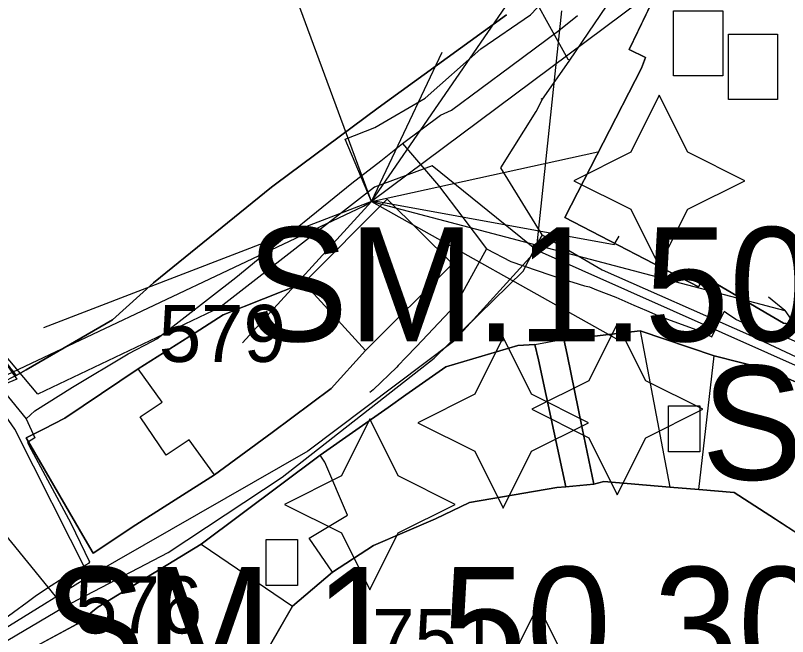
# Model space of a CAD drawing. Extents: x -690419 to -685080, y -987825 to -981190.
# Drawn here: x -687360.7 to -687292.9, y -985680.6 to -985626.2 of the extents above; entities that cross this region are included whole.
import ezdxf

# ---------------------------------------------------------------- set-up
doc = ezdxf.new("R2010")
doc.units = 0
for name, color, linetype in [('_DOPLNĚK BUDOVY', 7, 'Continuous'), ('Architektonicky cenná stavba', 7, 'Continuous'), ('BPEJ I-II ochrana', 7, 'Continuous'), ('Implicitní', 7, 'Continuous'), ('Intravilan (S)', 7, 'Continuous'), ('Kanalizace stoka bez rozlišení (S)', 7, 'Continuous'), ('Nemovitá kulturní památka (S)', 7, 'Continuous'), ('Památková zóna městská (S)', 7, 'Continuous'), ('Plochy smíšené obytné městské SM (S)', 7, 'Continuous'), ('Plochy veřejná prostranství všeobecná PU (S)', 7, 'Continuous'), ('Plochy zeleň - parky a parkově upravene plochy ZP (S)', 7, 'Continuous'), ('Plynovod STL (S)', 7, 'Continuous'), ('Regulacni bloky_ID', 7, 'Continuous'), ('Regulační bloky STABILIZOVANÉ (S)', 7, 'Continuous'), ('Regulační kódy STABILIZOVANÉ (S)', 7, 'Continuous'), ('Spoje - komunikační vedení bez rozlišení provozovanál (S)', 7, 'Continuous'), ('Trasy turistické (S)', 7, 'Continuous'), ('VKP registrovaný (S)', 7, 'Continuous'), ('Vodovodní řady (S)', 7, 'Continuous')]:
    doc.layers.add(name, color=color, linetype=linetype)

# ---------------------------------------------------------------- blocks, each defined once
blk = doc.blocks.new('_DOMIN S')
at = {"layer": 'Implicitní'}
blk.add_lwpolyline([(0, 0), (-5, -10), (-15, -15), (-5, -20), (0, -30), (5, -20), (15, -15), (5, -10)], close=True, dxfattribs=at)

msp = doc.modelspace()

# ---------------------------------------------------------------- linework, layer by layer
at = {"layer": '_DOPLNĚK BUDOVY'}
msp.add_line((-687335.37, -985649.63), (-687329.95, -985655.56), dxfattribs=at)
for points in [[(-687302.911, -985625.755), (-687298.599, -985625.755), (-687298.599, -985631.48), (-687302.911, -985631.48)], [(-687298.101, -985627.829), (-687293.789, -985627.829), (-687293.789, -985633.555), (-687298.101, -985633.555)], [(-687303.359, -985660.417), (-687300.611, -985660.417), (-687300.611, -985664.447), (-687303.359, -985664.447)], [(-687338.67, -985672.137), (-687335.922, -985672.137), (-687335.922, -985676.167), (-687338.67, -985676.167)]]:
    msp.add_lwpolyline(points, close=True, dxfattribs=at)
msp.add_lwpolyline([(-687329.95, -985655.56), (-687322.32, -985647.97), (-687328.05, -985642.28), (-687335.37, -985649.63)], dxfattribs=at)
at = {"layer": 'Architektonicky cenná stavba'}
for points in [[(-687304.163, -985633.171), (-687306.663, -985638.171), (-687311.663, -985640.671), (-687306.663, -985643.171), (-687304.163, -985648.171), (-687301.663, -985643.171), (-687296.663, -985640.671), (-687301.663, -985638.171)], [(-687307.853, -985653.215), (-687310.353, -985658.215), (-687315.353, -985660.715), (-687310.353, -985663.215), (-687307.853, -985668.215), (-687305.353, -985663.215), (-687300.353, -985660.715), (-687305.353, -985658.215)], [(-687317.869, -985654.394), (-687320.369, -985659.394), (-687325.369, -985661.894), (-687320.369, -985664.394), (-687317.869, -985669.394), (-687315.369, -985664.394), (-687310.369, -985661.894), (-687315.369, -985659.394)], [(-687329.571, -985661.553), (-687332.071, -985666.553), (-687337.071, -985669.053), (-687332.071, -985671.553), (-687329.571, -985676.553), (-687327.071, -985671.553), (-687322.071, -985669.053), (-687327.071, -985666.553)]]:
    msp.add_lwpolyline(points, close=True, dxfattribs=at)
at = {"layer": 'BPEJ I-II ochrana'}
for p, q in [((-687299.35, -985656.02), (-687305.85, -985653.83)), ((-687305.85, -985653.83), (-687303.25, -985667.54)), ((-687300.68, -985667.75), (-687299.35, -985656.02)), ((-687349.91, -985657.17), (-687356.35, -985661.48)), ((-687347.79, -985660.08), (-687349.91, -985657.17)), ((-687349.72, -985661.37), (-687347.79, -985660.08)), ((-687356.35, -985661.48), (-687358.23, -985662.45)), ((-687347.46, -985664.75), (-687349.72, -985661.37)), ((-687358.23, -985662.45), (-687359.73, -985663.22)), ((-687359.73, -985663.22), (-687359.01, -985664.47)), ((-687345.43, -985663.39), (-687347.46, -985664.75)), ((-687343.2, -985666.45), (-687345.43, -985663.39)), ((-687359.01, -985664.47), (-687354.57, -985672.14)), ((-687333.92, -985664.74), (-687344.37, -985672.55)), ((-687333.53, -985665.36), (-687333.92, -985664.74)), ((-687331.53, -985670.01), (-687333.53, -985665.36)), ((-687350.43, -985671.05), (-687343.2, -985666.45)), ((-687303.25, -985667.54), (-687300.68, -985667.75)), ((-687334.91, -985672.03), (-687331.53, -985670.01)), ((-687352.92, -985672.71), (-687350.43, -985671.05)), ((-687354.57, -985672.14), (-687353.87, -985673.34)), ((-687332.85, -985675), (-687334.91, -985672.03)), ((-687353.87, -985673.34), (-687352.92, -985672.71)), ((-687344.37, -985672.55), (-687336.35, -985677.97)), ((-687336.35, -985677.97), (-687332.85, -985675))]:
    msp.add_line(p, q, dxfattribs=at)
at = {"layer": 'Intravilan (S)'}
msp.add_lwpolyline([(-687360.99, -985657.25), (-687360.63, -985657.75), (-687363.17, -985659.05)], dxfattribs=at)
at = {"layer": 'Kanalizace stoka bez rozlišení (S)'}
for points in [[(-687354.216, -985675.388), (-687360.745, -985662.457), (-687374.155, -985643.112), (-687407.748, -985604.896), (-687463.642, -985615.535)], [(-687314.932, -985646.773), (-687324.105, -985639.373), (-687329.17, -985641.243), (-687342.738, -985651.795), (-687358.718, -985659.393), (-687378.738, -985635.635), (-687395.26, -985614.408)], [(-687314.932, -985646.773), (-687312.72, -985625.76)], [(-687314.932, -985646.773), (-687322.217, -985654.755), (-687335.019, -985664.398), (-687354.216, -985675.388), (-687375.205, -985688.368), (-687390.749, -985695.106), (-687413.671, -985705.794), (-687427.623, -985717.277), (-687430.55, -985720.168), (-687437.91, -985727.44), (-687460.038, -985764.33)], [(-687286.633, -985659.351), (-687314.932, -985646.773)]]:
    msp.add_lwpolyline(points, dxfattribs=at)
at = {"layer": 'Památková zóna městská (S)'}
msp.add_lwpolyline([(-687366.106, -985650.216), (-687360.568, -985658.061), (-687365.651, -985660.169)], dxfattribs=at)
at = {"layer": 'Plochy smíšené obytné městské SM (S)'}
for points in [[(-687244.12, -985654.26), (-687245.94, -985655.54), (-687250.89, -985659.84), (-687251.19, -985660.1), (-687264.14, -985667.24), (-687269.46, -985663.41), (-687272.96, -985661.84), (-687276.2, -985660.39), (-687283.71, -985657.21), (-687289.08, -985653.7), (-687289.79, -985653.61), (-687293.27, -985653.17), (-687300.25, -985649.06), (-687300.73, -985649.98), (-687312.47, -985643.9), (-687305.73, -985630.79), (-687305.37, -985629.85), (-687306.81, -985629.15), (-687303.15, -985621.56)], [(-687317.59, -985626.13), (-687328.85, -985634.29), (-687337.86, -985640.97), (-687338.19, -985641.23), (-687348.57, -985649.61), (-687352.16, -985652.87), (-687359.74, -985657.24), (-687360.63, -985657.75), (-687360.99, -985657.25), (-687365.45, -985651.12), (-687373.9, -985640.49), (-687375.5, -985638.48), (-687385.13, -985625.04)], [(-687291.25, -985672.12), (-687294.46, -985670.04), (-687297.6, -985668), (-687300.68, -985667.75), (-687303.25, -985667.54), (-687309.03, -985667.06), (-687309.91, -985667.28), (-687310.92, -985662.38), (-687312.26, -985655.92), (-687312.54, -985654.56), (-687311.62, -985654.52), (-687305.85, -985653.83), (-687299.35, -985656.02), (-687294.73, -985657.19), (-687287.8, -985660.26)], [(-687361.37, -985682.84), (-687355.3, -985679.55), (-687353.46, -985678.07), (-687344.37, -985672.55), (-687333.92, -985664.74), (-687327.97, -985660.55), (-687326.4, -985659.45), (-687322.89, -985656.99), (-687316.58, -985655.11), (-687315.08, -985655.02), (-687314.78, -985656.39), (-687313.42, -985662.62), (-687312.36, -985667.51), (-687313.16, -985667.58), (-687320.81, -985668.89), (-687323.81, -985670.33), (-687329.24, -985672.67), (-687332.85, -985675), (-687336.35, -985677.97), (-687342.75, -985689.09)]]:
    msp.add_lwpolyline(points, dxfattribs=at)
msp.add_lwpolyline([(-687332.96, -985658.88), (-687338.15, -985662.75), (-687343.2, -985666.45), (-687350.43, -985671.05), (-687352.92, -985672.71), (-687353.87, -985673.34), (-687354.57, -985672.14), (-687359.01, -985664.47), (-687359.73, -985663.22), (-687358.23, -985662.45), (-687356.35, -985661.48), (-687349.91, -985657.17), (-687344.89, -985654.01), (-687342.44, -985652.43), (-687335.37, -985649.63), (-687328.05, -985642.28), (-687322.32, -985647.97), (-687329.95, -985655.56)], close=True, dxfattribs=at)
at = {"layer": 'Plochy veřejná prostranství všeobecná PU (S)'}
for p, q in [((-687303.15, -985621.56), (-687306.81, -985629.15)), ((-687328.85, -985634.29), (-687317.59, -985626.13)), ((-687306.81, -985629.15), (-687305.37, -985629.85)), ((-687305.37, -985629.85), (-687305.73, -985630.79)), ((-687305.73, -985630.79), (-687312.47, -985643.9)), ((-687337.86, -985640.97), (-687328.85, -985634.29)), ((-687338.19, -985641.23), (-687337.86, -985640.97)), ((-687348.57, -985649.61), (-687338.19, -985641.23)), ((-687328.05, -985642.28), (-687335.37, -985649.63)), ((-687322.32, -985647.97), (-687328.05, -985642.28)), ((-687312.47, -985643.9), (-687300.73, -985649.98)), ((-687329.95, -985655.56), (-687322.32, -985647.97)), ((-687300.73, -985649.98), (-687300.25, -985649.06)), ((-687300.25, -985649.06), (-687293.27, -985653.17)), ((-687352.16, -985652.87), (-687348.57, -985649.61)), ((-687335.37, -985649.63), (-687342.44, -985652.43)), ((-687342.44, -985652.43), (-687344.89, -985654.01)), ((-687359.74, -985657.24), (-687352.16, -985652.87)), ((-687293.27, -985653.17), (-687289.79, -985653.61)), ((-687305.85, -985653.83), (-687311.62, -985654.52)), ((-687299.35, -985656.02), (-687305.85, -985653.83)), ((-687344.89, -985654.01), (-687349.91, -985657.17)), ((-687311.62, -985654.52), (-687312.54, -985654.56)), ((-687316.58, -985655.11), (-687322.89, -985656.99)), ((-687315.08, -985655.02), (-687316.58, -985655.11)), ((-687314.78, -985656.39), (-687315.08, -985655.02)), ((-687312.54, -985654.56), (-687312.26, -985655.92)), ((-687332.96, -985658.88), (-687329.95, -985655.56)), ((-687313.42, -985662.62), (-687314.78, -985656.39)), ((-687312.26, -985655.92), (-687310.92, -985662.38)), ((-687294.73, -985657.19), (-687299.35, -985656.02)), ((-687360.63, -985657.75), (-687359.74, -985657.24)), ((-687349.91, -985657.17), (-687356.35, -985661.48)), ((-687322.89, -985656.99), (-687326.4, -985659.45)), ((-687287.8, -985660.26), (-687294.73, -985657.19)), ((-687360.99, -985657.25), (-687360.63, -985657.75)), ((-687338.15, -985662.75), (-687332.96, -985658.88)), ((-687326.4, -985659.45), (-687327.97, -985660.55)), ((-687327.97, -985660.55), (-687333.92, -985664.74)), ((-687356.35, -985661.48), (-687358.23, -985662.45)), ((-687358.23, -985662.45), (-687359.73, -985663.22)), ((-687312.36, -985667.51), (-687313.42, -985662.62)), ((-687310.92, -985662.38), (-687309.91, -985667.28)), ((-687359.73, -985663.22), (-687359.01, -985664.47)), ((-687343.2, -985666.45), (-687338.15, -985662.75)), ((-687359.01, -985664.47), (-687354.57, -985672.14)), ((-687333.92, -985664.74), (-687344.37, -985672.55)), ((-687350.43, -985671.05), (-687343.2, -985666.45)), ((-687309.91, -985667.28), (-687312.36, -985667.51)), ((-687352.92, -985672.71), (-687350.43, -985671.05)), ((-687354.57, -985672.14), (-687353.87, -985673.34)), ((-687353.87, -985673.34), (-687352.92, -985672.71)), ((-687344.37, -985672.55), (-687353.46, -985678.07)), ((-687353.46, -985678.07), (-687355.3, -985679.55)), ((-687355.3, -985679.55), (-687361.37, -985682.84))]:
    msp.add_line(p, q, dxfattribs=at)
at = {"layer": 'Plochy zeleň - parky a parkově upravene plochy ZP (S)'}
for p, q in [((-687312.36, -985667.51), (-687309.91, -985667.28)), ((-687309.91, -985667.28), (-687309.03, -985667.06)), ((-687309.03, -985667.06), (-687303.25, -985667.54)), ((-687320.81, -985668.89), (-687313.16, -985667.58)), ((-687313.16, -985667.58), (-687312.36, -985667.51)), ((-687303.25, -985667.54), (-687300.68, -985667.75)), ((-687300.68, -985667.75), (-687297.6, -985668)), ((-687297.6, -985668), (-687294.46, -985670.04)), ((-687323.81, -985670.33), (-687320.81, -985668.89)), ((-687294.46, -985670.04), (-687291.25, -985672.12)), ((-687329.24, -985672.67), (-687323.81, -985670.33)), ((-687332.85, -985675), (-687329.24, -985672.67)), ((-687336.35, -985677.97), (-687332.85, -985675)), ((-687342.75, -985689.09), (-687336.35, -985677.97))]:
    msp.add_line(p, q, dxfattribs=at)
at = {"layer": 'Plynovod STL (S)'}
for points in [[(-687359.75, -985661.56), (-687358.99, -985660.84), (-687355.66, -985658.77), (-687350.79, -985655.84), (-687348.642, -985654.732), (-687348.27, -985654.54), (-687341.33, -985649.17), (-687337.09, -985645.68), (-687335.35, -985644.26), (-687332.71, -985642.15), (-687331.15, -985640.89), (-687328.6, -985638.93), (-687326.7, -985637.39), (-687323.36, -985634.91), (-687322.4, -985634.48), (-687317.21, -985630.61), (-687312.98, -985627.48), (-687311.34, -985626.17)], [(-687326.7, -985637.39), (-687323.55, -985641.09), (-687321.41, -985643.9), (-687319.33, -985646.64), (-687317.21, -985647.76), (-687312.56, -985649.32), (-687312.45, -985649.355), (-687312.34, -985649.39), (-687311.76, -985649.58), (-687310.72, -985649.88), (-687310.28, -985649.97), (-687309.69, -985650.24), (-687307.97, -985650.89), (-687306.41, -985651.57), (-687305.28, -985652.06), (-687304.29, -985652.49), (-687303.45, -985652.8), (-687300.636, -985653.839), (-687299.54, -985654.37), (-687298.457, -985652.151)], [(-687319.33, -985646.64), (-687321.6, -985650.8), (-687322.54, -985652.12), (-687325.488, -985655.205), (-687326.399, -985656.159), (-687327.098, -985656.871), (-687327.19, -985657.01), (-687329.29, -985659.02), (-687329.58, -985659.23)], [(-687260.65, -985669.25), (-687261.64, -985670.1), (-687262.66, -985670.1), (-687263.13, -985669.93), (-687263.31, -985669.8), (-687266.652, -985667.642), (-687268.39, -985666.52), (-687271.312, -985664.928), (-687272.19, -985664.45), (-687272.5, -985664.28), (-687279.71, -985660.57), (-687280.21, -985660.42), (-687290.15, -985655.67), (-687293.69, -985654.14), (-687295.36, -985653.77), (-687297.45, -985652.83), (-687298.26, -985652.28), (-687298.457, -985652.151)], [(-687364.02, -985656.36), (-687359.75, -985661.56), (-687358.98, -985663.22), (-687359.62, -985663.64), (-687359.499, -985663.864), (-687355.81, -985670.71), (-687354.19, -985674.09), (-687354.26, -985674.24), (-687355.19, -985674.76), (-687356.16, -985675.35), (-687356.82, -985675.73), (-687357.53, -985676.2), (-687358.829, -985677.049), (-687359.66, -985677.66), (-687363.28, -985680.29)]]:
    msp.add_lwpolyline(points, dxfattribs=at)
at = {"layer": 'Regulační bloky STABILIZOVANÉ (S)'}
for p, q in [((-687303.15, -985621.56), (-687306.81, -985629.15)), ((-687328.85, -985634.29), (-687317.59, -985626.13)), ((-687306.81, -985629.15), (-687305.37, -985629.85)), ((-687305.37, -985629.85), (-687305.73, -985630.79)), ((-687305.73, -985630.79), (-687312.47, -985643.9)), ((-687337.86, -985640.97), (-687328.85, -985634.29)), ((-687338.19, -985641.23), (-687337.86, -985640.97)), ((-687348.57, -985649.61), (-687338.19, -985641.23)), ((-687328.05, -985642.28), (-687335.37, -985649.63)), ((-687322.32, -985647.97), (-687328.05, -985642.28)), ((-687312.47, -985643.9), (-687300.73, -985649.98)), ((-687329.95, -985655.56), (-687322.32, -985647.97)), ((-687300.73, -985649.98), (-687300.25, -985649.06)), ((-687300.25, -985649.06), (-687293.27, -985653.17)), ((-687352.16, -985652.87), (-687348.57, -985649.61)), ((-687335.37, -985649.63), (-687342.44, -985652.43)), ((-687342.44, -985652.43), (-687344.89, -985654.01)), ((-687359.74, -985657.24), (-687352.16, -985652.87)), ((-687293.27, -985653.17), (-687289.79, -985653.61)), ((-687305.85, -985653.83), (-687311.62, -985654.52)), ((-687299.35, -985656.02), (-687305.85, -985653.83)), ((-687344.89, -985654.01), (-687349.91, -985657.17)), ((-687311.62, -985654.52), (-687312.54, -985654.56)), ((-687316.58, -985655.11), (-687322.89, -985656.99)), ((-687315.08, -985655.02), (-687316.58, -985655.11)), ((-687314.78, -985656.39), (-687315.08, -985655.02)), ((-687312.54, -985654.56), (-687312.26, -985655.92)), ((-687332.96, -985658.88), (-687329.95, -985655.56)), ((-687313.42, -985662.62), (-687314.78, -985656.39)), ((-687312.26, -985655.92), (-687310.92, -985662.38)), ((-687294.73, -985657.19), (-687299.35, -985656.02)), ((-687360.63, -985657.75), (-687359.74, -985657.24)), ((-687349.91, -985657.17), (-687356.35, -985661.48)), ((-687322.89, -985656.99), (-687326.4, -985659.45)), ((-687287.8, -985660.26), (-687294.73, -985657.19)), ((-687360.99, -985657.25), (-687360.63, -985657.75)), ((-687338.15, -985662.75), (-687332.96, -985658.88)), ((-687326.4, -985659.45), (-687327.97, -985660.55)), ((-687327.97, -985660.55), (-687333.92, -985664.74)), ((-687356.35, -985661.48), (-687358.23, -985662.45)), ((-687358.23, -985662.45), (-687359.73, -985663.22)), ((-687312.36, -985667.51), (-687313.42, -985662.62)), ((-687310.92, -985662.38), (-687309.91, -985667.28)), ((-687359.73, -985663.22), (-687359.01, -985664.47)), ((-687343.2, -985666.45), (-687338.15, -985662.75)), ((-687359.01, -985664.47), (-687354.57, -985672.14)), ((-687333.92, -985664.74), (-687344.37, -985672.55)), ((-687350.43, -985671.05), (-687343.2, -985666.45)), ((-687312.36, -985667.51), (-687309.91, -985667.28)), ((-687309.91, -985667.28), (-687312.36, -985667.51)), ((-687309.91, -985667.28), (-687309.03, -985667.06)), ((-687309.03, -985667.06), (-687303.25, -985667.54)), ((-687320.81, -985668.89), (-687313.16, -985667.58)), ((-687313.16, -985667.58), (-687312.36, -985667.51)), ((-687303.25, -985667.54), (-687300.68, -985667.75)), ((-687300.68, -985667.75), (-687297.6, -985668)), ((-687297.6, -985668), (-687294.46, -985670.04)), ((-687323.81, -985670.33), (-687320.81, -985668.89)), ((-687294.46, -985670.04), (-687291.25, -985672.12)), ((-687329.24, -985672.67), (-687323.81, -985670.33)), ((-687352.92, -985672.71), (-687350.43, -985671.05)), ((-687354.57, -985672.14), (-687353.87, -985673.34)), ((-687353.87, -985673.34), (-687352.92, -985672.71)), ((-687344.37, -985672.55), (-687353.46, -985678.07)), ((-687332.85, -985675), (-687329.24, -985672.67)), ((-687336.35, -985677.97), (-687332.85, -985675)), ((-687353.46, -985678.07), (-687355.3, -985679.55)), ((-687342.75, -985689.09), (-687336.35, -985677.97)), ((-687355.3, -985679.55), (-687361.37, -985682.84))]:
    msp.add_line(p, q, dxfattribs=at)
for points in [[(-687244.12, -985654.26), (-687245.94, -985655.54), (-687250.89, -985659.84), (-687251.19, -985660.1), (-687264.14, -985667.24), (-687269.46, -985663.41), (-687272.96, -985661.84), (-687276.2, -985660.39), (-687283.71, -985657.21), (-687289.08, -985653.7), (-687289.79, -985653.61), (-687293.27, -985653.17), (-687300.25, -985649.06), (-687300.73, -985649.98), (-687312.47, -985643.9), (-687305.73, -985630.79), (-687305.37, -985629.85), (-687306.81, -985629.15), (-687303.15, -985621.56)], [(-687317.59, -985626.13), (-687328.85, -985634.29), (-687337.86, -985640.97), (-687338.19, -985641.23), (-687348.57, -985649.61), (-687352.16, -985652.87), (-687359.74, -985657.24), (-687360.63, -985657.75), (-687360.99, -985657.25), (-687365.45, -985651.12), (-687373.9, -985640.49), (-687375.5, -985638.48), (-687385.13, -985625.04)], [(-687291.25, -985672.12), (-687294.46, -985670.04), (-687297.6, -985668), (-687300.68, -985667.75), (-687303.25, -985667.54), (-687309.03, -985667.06), (-687309.91, -985667.28), (-687310.92, -985662.38), (-687312.26, -985655.92), (-687312.54, -985654.56), (-687311.62, -985654.52), (-687305.85, -985653.83), (-687299.35, -985656.02), (-687294.73, -985657.19), (-687287.8, -985660.26)], [(-687361.37, -985682.84), (-687355.3, -985679.55), (-687353.46, -985678.07), (-687344.37, -985672.55), (-687333.92, -985664.74), (-687327.97, -985660.55), (-687326.4, -985659.45), (-687322.89, -985656.99), (-687316.58, -985655.11), (-687315.08, -985655.02), (-687314.78, -985656.39), (-687313.42, -985662.62), (-687312.36, -985667.51), (-687313.16, -985667.58), (-687320.81, -985668.89), (-687323.81, -985670.33), (-687329.24, -985672.67), (-687332.85, -985675), (-687336.35, -985677.97), (-687342.75, -985689.09)]]:
    msp.add_lwpolyline(points, dxfattribs=at)
msp.add_lwpolyline([(-687332.96, -985658.88), (-687338.15, -985662.75), (-687343.2, -985666.45), (-687350.43, -985671.05), (-687352.92, -985672.71), (-687353.87, -985673.34), (-687354.57, -985672.14), (-687359.01, -985664.47), (-687359.73, -985663.22), (-687358.23, -985662.45), (-687356.35, -985661.48), (-687349.91, -985657.17), (-687344.89, -985654.01), (-687342.44, -985652.43), (-687335.37, -985649.63), (-687328.05, -985642.28), (-687322.32, -985647.97), (-687329.95, -985655.56)], close=True, dxfattribs=at)
at = {"layer": 'Spoje - komunikační vedení bez rozlišení provozovanál (S)'}
for points in [[(-687329.44, -985642.49), (-687331.75, -985637.01), (-687329.12, -985636), (-687324.72, -985633.44), (-687319.82, -985629.1), (-687315.47, -985626.11), (-687312.02, -985622.48), (-687306.86, -985616.93), (-687303.64, -985613.1), (-687298.69, -985607.62), (-687293, -985601.3), (-687286.02, -985593.38), (-687279.54, -985586.88), (-687274.38, -985581.98), (-687268.69, -985577.13), (-687265.807, -985574.836)], [(-687329.44, -985642.49), (-687305.898, -985608.31)], [(-687299.55, -985620.22), (-687329.44, -985642.49)], [(-687329.44, -985642.49), (-687336.415, -985623.554)], [(-687329.44, -985642.49), (-687323.237, -985629.401)], [(-687329.44, -985642.49), (-687309.571, -985638.123)], [(-687365.782, -985659.735), (-687330.122, -985642.908), (-687329.44, -985642.49)], [(-687329.44, -985642.49), (-687358.22, -985653.562)], [(-687329.44, -985642.49), (-687340.745, -985654.875)], [(-687329.44, -985642.49), (-687293.156, -985652.05)], [(-687329.44, -985642.49), (-687328.837, -985642.499), (-687308.119, -985646.253), (-687307.7, -985645.518)], [(-687329.44, -985642.49), (-687307.908, -985654.521)], [(-687293.156, -985652.05), (-687294.571, -985650.889)], [(-687293.156, -985652.05), (-687284.949, -985663.712)]]:
    msp.add_lwpolyline(points, dxfattribs=at)
at = {"layer": 'Trasy turistické (S)'}
msp.add_lwpolyline([(-687376.71, -985694.37), (-687363.69, -985688.31), (-687361.37, -985682.84), (-687355.3, -985679.55), (-687353.46, -985678.07), (-687344.37, -985672.55), (-687333.92, -985664.74), (-687327.97, -985660.55), (-687326.4, -985659.45), (-687322.89, -985656.99), (-687316.58, -985655.11), (-687315.08, -985655.02), (-687312.54, -985654.56), (-687311.62, -985654.52), (-687305.85, -985653.83), (-687299.35, -985656.02), (-687294.73, -985657.19), (-687287.8, -985660.26), (-687285.54, -985661.47), (-687283.55, -985662.49), (-687274.88, -985666.54), (-687266.93, -985672.57)], dxfattribs=at)
at = {"layer": 'VKP registrovaný (S)'}
msp.add_lwpolyline([(-687291.25, -985672.12), (-687294.46, -985670.04), (-687297.6, -985668), (-687300.68, -985667.75), (-687303.25, -985667.54), (-687309.03, -985667.06), (-687309.91, -985667.28), (-687312.36, -985667.51), (-687313.16, -985667.58), (-687320.81, -985668.89), (-687323.81, -985670.33), (-687329.24, -985672.67), (-687332.85, -985675), (-687336.35, -985677.97), (-687342.75, -985689.09), (-687343.71, -985692.14), (-687346.26, -985696.91), (-687347.43, -985699.12), (-687348.23, -985705.87), (-687348.82, -985706.93), (-687350.92, -985708.1), (-687348.41, -985725.9), (-687371.35, -985708.53)], dxfattribs=at)
at = {"layer": 'Vodovodní řady (S)'}
for points in [[(-687312.17, -985630.03), (-687320.986, -985614.108), (-687324.134, -985603.236), (-687326.451, -985592.306), (-687327.034, -985583.185), (-687326.871, -985581.77), (-687323.605, -985572.837), (-687322.492, -985569.553), (-687321.829, -985567.588), (-687311.36, -985539.46), (-687302.86, -985523.68), (-687297.552, -985514.78), (-687293.469, -985510.414)], [(-687312.011, -985630.084), (-687306.083, -985621.334), (-687297.441, -985610.738), (-687296.809, -985610.012), (-687296.263, -985609.477), (-687282.98, -985596.48), (-687277.579, -985591.195), (-687248.21, -985564.962)], [(-687312.011, -985630.084), (-687312.17, -985630.03)], [(-687312.08, -985630.17), (-687312.011, -985630.084)], [(-687314.417, -985633.522), (-687312.08, -985630.17)], [(-687314.451, -985645.413), (-687318.073, -985639.55), (-687314.96, -985634.59), (-687314.417, -985633.522)], [(-687314.565, -985633.457), (-687314.417, -985633.522)], [(-687314.451, -985645.413), (-687314.659, -985645.755)], [(-687314.451, -985645.413), (-687309.17, -985648.48), (-687296.322, -985654.143), (-687286.584, -985658.716), (-687282.36, -985661.19), (-687276.86, -985664.13), (-687269.841, -985667.643), (-687260, -985671.441)], [(-687356.398, -985678.053), (-687347.269, -985673.26), (-687337.27, -985666.67), (-687323.932, -985656.227), (-687316.106, -985648.597), (-687314.659, -985645.755)], [(-687356.398, -985678.053), (-687365.61, -985666.75)], [(-687379.062, -985690.09), (-687374.536, -985688.49), (-687362.81, -985681.81), (-687356.398, -985678.053)]]:
    msp.add_lwpolyline(points, dxfattribs=at)

# ---------------------------------------------------------------- block references
at = {"layer": 'Nemovitá kulturní památka (S)', "xscale": 0.8727788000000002, "yscale": 0.8727788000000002}
msp.add_blockref('_DOMIN S', (-687314.802, -985677.894), dxfattribs=at)

# ---------------------------------------------------------------- texts
at = {"layer": 'Regulacni bloky_ID'}
for s, p in [('579', (-687348.095, -985656.56)), ('576', (-687355.452, -985680.37)), ('751', (-687329.37, -985683.233))]:
    msp.add_text(s, height=5, dxfattribs=at).set_placement(p)
at = {"layer": 'Regulační kódy STABILIZOVANÉ (S)'}
for s, p in [('SM.1.50.30', (-687340.39, -985654.745)), ('SM.2.70.20', (-687300.464, -985666.891)), ('SM.1.50.30', (-687358.199, -985684.538))]:
    msp.add_text(s, height=10, dxfattribs=at).set_placement(p)

doc.saveas('drawing.dxf')
